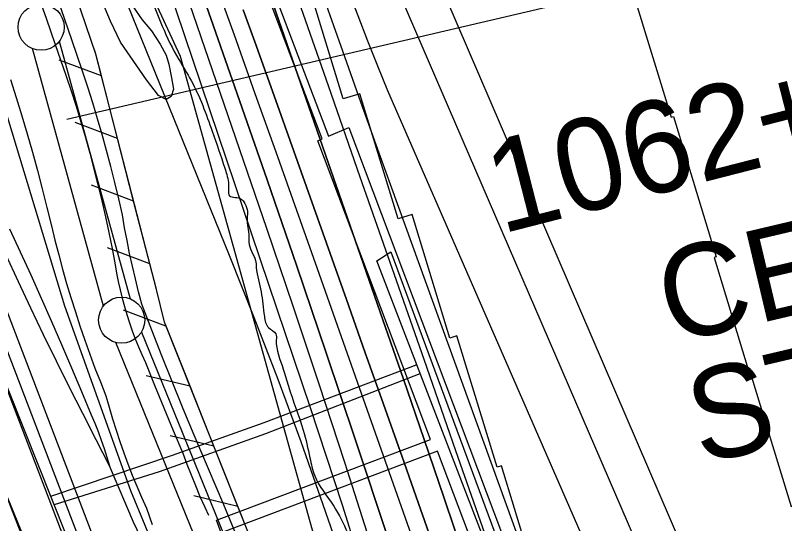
# Model space of a CAD drawing. Extents: x 3694830 to 3732949, y 415201 to 440970.
# Drawn here: x 3715132 to 3715966, y 429560 to 430111 of the extents above; entities that cross this region are included whole.
import ezdxf

# ---------------------------------------------------------------- set-up
doc = ezdxf.new("R2010")
doc.units = 0
for name, color, linetype in [('V-BLDG-OTLN', 7, 'Continuous'), ('V-CHAN-DOCK', 7, 'Continuous'), ('V-CHAN-NAID', 7, 'Continuous'), ('V-FLOD-BASE', 7, 'Continuous'), ('V-LEVE-TOET', 7, 'Continuous'), ('V-RAIL-TRAK', 7, 'Continuous'), ('V-RIVR-EDGE', 7, 'Continuous'), ('V-RIVR-RANG', 7, 'Continuous'), ('V-ROAD-CNTR', 7, 'Continuous'), ('V-RRAP-FSHR', 7, 'Continuous'), ('V-RRAP-RVMT', 7, 'Continuous'), ('V-SITE-OTLN', 7, 'Continuous'), ('V-SITE-STRC', 7, 'Continuous'), ('V-SITE-VEGE', 7, 'Continuous'), ('V-SURV-IDEN', 7, 'Continuous'), ('V-SURV-LINE', 7, 'Continuous'), ('V-TOPO-DPTH', 7, 'Continuous'), ('V-TOPO-MAJR', 7, 'Continuous'), ('V-TOPO-MINR', 7, 'Continuous'), ('V-TOPO-WATR', 7, 'Continuous')]:
    doc.layers.add(name, color=color, linetype=linetype)

msp = doc.modelspace()

# ---------------------------------------------------------------- linework, layer by layer
at = {"layer": 'V-BLDG-OTLN'}
msp.add_lwpolyline([(3715079.74, 429815.92), (3715186.93, 429547.85), (3715145.31, 429531.21), (3715040.89, 429799.96)], close=True, dxfattribs=at)
at = {"layer": 'V-CHAN-DOCK'}
msp.add_lwpolyline([(3715464.8, 429976.95), (3715407.53, 430128.01), (3715403.66, 430128), (3715403.63, 430137.32), (3715378.29, 430192.52), (3715374.05, 430192.51), (3715374.01, 430204.51), (3715385.12, 430204.54), (3715385.15, 430194.94), (3715410.36, 430140.02), (3715414.73, 430140.03), (3715414.77, 430129.37), (3715471.47, 429979.8), (3715493.68, 429989.3), (3715694.68, 429456.16), (3715662.91, 429444.18), (3715589.79, 429638.14), (3715355.38, 429549.76), (3715350.17, 429563.59), (3715582.25, 429651.09), (3715460.16, 429974.96), (3715464.8, 429976.95)], dxfattribs=at)
at = {"layer": 'V-FLOD-BASE'}
for points in [[(3715155.6, 430136.44), (3715165.47, 430107.9), (3715175.3, 430079.35), (3715181.24, 430062.68), (3715186.99, 430045.94), (3715192.54, 430029.13), (3715197.9, 430012.25), (3715203.05, 429995.32), (3715208, 429978.32), (3715212.76, 429961.27), (3715217.31, 429944.16), (3715221.66, 429927), (3715225.8, 429909.79), (3715229.75, 429892.53)], [(3715229.75, 429892.53), (3715233.49, 429875.23), (3715237.02, 429857.88), (3715240.35, 429840.5), (3715241.91, 429831.35), (3715243.68, 429822.25), (3715245.67, 429813.19), (3715247.89, 429804.18), (3715250.31, 429795.22), (3715252.96, 429786.33)], [(3715252.96, 429786.33), (3715255.82, 429777.51), (3715258.89, 429768.75), (3715262.17, 429760.08), (3715265.66, 429751.48), (3715269.36, 429742.98), (3715273.26, 429734.56), (3715283.03, 429709.82), (3715293.04, 429685.18), (3715303.3, 429660.64), (3715313.81, 429636.21), (3715318.13, 429624.36), (3715322.66, 429612.58), (3715327.37, 429600.88), (3715332.28, 429589.25), (3715337.38, 429577.71), (3715341.44, 429568.92)]]:
    msp.add_lwpolyline(points, dxfattribs=at)
at = {"layer": 'V-LEVE-TOET'}
for points in [[(3715374.35, 429540.61), (3715358.13, 429579.95), (3715341.66, 429619.19), (3715324.94, 429658.32), (3715313.47, 429686.02), (3715302.17, 429713.79), (3715291.04, 429741.63), (3715280.07, 429769.55), (3715269.29, 429797.52), (3715265.67, 429811.23), (3715262.25, 429824.99), (3715259.02, 429838.8), (3715256, 429852.65), (3715253.17, 429866.54), (3715250.54, 429880.47), (3715248.11, 429894.44), (3715244.15, 429911.96), (3715239.99, 429929.43), (3715235.62, 429946.86), (3715231.04, 429964.23), (3715226.26, 429981.55), (3715221.27, 429998.81), (3715216.08, 430016.01), (3715210.69, 430033.14), (3715205.09, 430050.21), (3715199.29, 430067.21), (3715193.3, 430084.15), (3715167.4, 430160.15)], [(3715126.75, 430041.43), (3715132.99, 430021.78), (3715139.04, 430002.06), (3715144.9, 429982.29), (3715150.57, 429962.46), (3715156.04, 429942.58), (3715161.32, 429922.64), (3715166.4, 429902.65), (3715171.29, 429882.61), (3715175.09, 429866.94), (3715179.1, 429851.31), (3715183.31, 429835.74), (3715187.73, 429820.22), (3715192.35, 429804.76), (3715197.17, 429789.37), (3715202.19, 429774.04), (3715207.41, 429758.77), (3715212.83, 429743.57), (3715218.44, 429728.45), (3715224.26, 429713.4), (3715230.27, 429698.43), (3715233.76, 429685.94), (3715237.45, 429673.51), (3715241.35, 429661.14), (3715245.45, 429648.83), (3715249.74, 429636.59), (3715254.24, 429624.43), (3715258.94, 429612.34), (3715263.83, 429600.32), (3715268.92, 429588.4), (3715274.21, 429576.55), (3715280.41, 429558.82)]]:
    msp.add_lwpolyline(points, dxfattribs=at)
at = {"layer": 'V-RAIL-TRAK'}
for points in [[(3715125.62, 429879.28), (3715137.26, 429854.34), (3715148.75, 429829.32), (3715160.08, 429804.23), (3715171.24, 429779.06), (3715182.25, 429753.83), (3715193.1, 429728.53), (3715203.78, 429703.16), (3715214.3, 429677.72), (3715218.16, 429668.69), (3715221.8, 429659.57), (3715225.23, 429650.37), (3715228.44, 429641.09), (3715231.44, 429631.74), (3715234.21, 429622.32)], [(3715458.29, 429078.45), (3715444.49, 429118.09), (3715431.61, 429152.15), (3715418.53, 429186.14), (3715405.27, 429220.05), (3715391.83, 429253.89), (3715378.2, 429287.65), (3715364.38, 429321.34), (3715350.38, 429354.96), (3715321.06, 429421.68), (3715291.93, 429488.48), (3715262.98, 429555.36), (3715261.47, 429558.88), (3715234.21, 429622.32), (3715219.58, 429650.59), (3715205.14, 429678.95), (3715190.86, 429707.4), (3715176.75, 429735.94), (3715162.82, 429764.56), (3715149.07, 429793.27), (3715135.48, 429822.06), (3715122.08, 429850.93)]]:
    msp.add_lwpolyline(points, dxfattribs=at)
at = {"layer": 'V-RIVR-EDGE'}
msp.add_spline([(3715240.57, 430232.44), (3715238.19, 430220.3), (3715234.13, 430215.06), (3715233.72, 430212.23), (3715236.5, 430192.81), (3715239.69, 430174.61), (3715242.11, 430174.2), (3715252.61, 430168.51), (3715261.49, 430160.8), (3715273.17, 430142.17), (3715291.26, 430099.27), (3715309.37, 430062.83), (3715322.66, 430040.15), (3715345.57, 429985.1), (3715359.22, 429945.03), (3715363.22, 429927.23), (3715363.2, 429919.14), (3715363.6, 429916.31), (3715375.72, 429912.24), (3715379.75, 429908.59), (3715383.37, 429900.49), (3715383.33, 429885.53), (3715384.93, 429876.23), (3715385.31, 429864.9), (3715388.11, 429855.19), (3715392.54, 429845.07), (3715393.33, 429837.39), (3715398.52, 429811.09), (3715402.09, 429784.39), (3715406.51, 429772.25), (3715414.58, 429765.36), (3715414.97, 429758.89), (3715422.57, 429727.33), (3715428.19, 429708.71), (3715444.24, 429660.96), (3715451.45, 429631.01), (3715456.66, 429611.59), (3715477.2, 429578.79), (3715492.09, 429550.04), (3715498.92, 429533.85), (3715506.15, 429512.8), (3715510.15, 429495)], degree=3, dxfattribs=at)
at = {"layer": 'V-RIVR-RANG'}
msp.add_line((3715188.12, 429998.2), (3715986.51, 430185.23), dxfattribs=at)
at = {"layer": 'V-ROAD-CNTR'}
for points in [[(3715313.56, 429112.66), (3715221.48, 429348.07), (3715040.35, 429791.52), (3714946.1, 430041.71), (3714920.18, 430071.11), (3714887.26, 430067.43), (3714739.83, 430014.02), (3714659.47, 429981.05)], [(3715106.98, 429830.81), (3715383.94, 429106.95), (3715324.49, 429084.72)], [(3715092.97, 429825.45), (3715364.53, 429115.7), (3715304.97, 429093.44)], [(3715078.96, 429820.09), (3715345.12, 429124.46), (3715313.56, 429112.66)]]:
    msp.add_lwpolyline(points, dxfattribs=at)
at = {"layer": 'V-RRAP-FSHR'}
for p, q in [((3715225.39, 430045.18), (3715179.62, 430062.35)), ((3715242.86, 429977.32), (3715197.09, 429994.49)), ((3715260.33, 429909.46), (3715214.56, 429926.63)), ((3715277.8, 429841.59), (3715232.03, 429858.76)), ((3715295.15, 429773.7), (3715249.43, 429791.01)), ((3715321.56, 429708.74), (3715274, 429720.04)), ((3715347.39, 429643.6), (3715299.83, 429654.9)), ((3715373.23, 429578.46), (3715325.67, 429589.76))]:
    msp.add_line(p, q, dxfattribs=at)
for points in [[(3715590.88, 429044.3), (3715510.59, 429237.53), (3715386.89, 429544), (3715293.98, 429778.27), (3715284.97, 429813.74), (3715219.35, 430068.64), (3715133.55, 430321.41), (3715095.71, 430391.74), (3714970.77, 430644.98), (3714789.05, 431017.39), (3714473.52, 431710.67), (3714534.18, 431739.73), (3714507.16, 431804.11), (3714437.43, 431808.65), (3714343.39, 431985.9), (3714094.81, 432435.24), (3713885.74, 432801.47), (3713772.55, 432990.13), (3713628.25, 433189.55), (3713470.98, 433415.91), (3713309.94, 433651.66), (3713049.09, 434012.47), (3712897.92, 434224.12), (3712648.57, 434533.45)], [(3714934.28, 430879.36), (3715310.78, 430066.42), (3715565.7, 429152.28), (3715743.65, 427937.51), (3715907.84, 426518.24), (3715968.15, 425803.52), (3716063.27, 425015.11), (3716110.19, 424867.16), (3716274.4, 424282.95), (3716360.42, 423797.38)], [(3715242.86, 429977.32), (3715225.39, 430045.18), (3715219.35, 430068.64), (3715217.78, 430073.28)], [(3715260.33, 429909.46), (3715242.86, 429977.32)], [(3715277.8, 429841.59), (3715260.33, 429909.46)], [(3715295.73, 429773.88), (3715293.98, 429778.27), (3715284.97, 429813.74), (3715277.8, 429841.59)], [(3715321.56, 429708.74), (3715295.73, 429773.89)], [(3715347.39, 429643.6), (3715321.56, 429708.74)], [(3715373.23, 429578.46), (3715347.39, 429643.6)], [(3715425.48, 429448.41), (3715399.25, 429513.4), (3715386.89, 429544), (3715373.23, 429578.46)]]:
    msp.add_lwpolyline(points, dxfattribs=at)
at = {"layer": 'V-RRAP-RVMT'}
for points in [[(3715762.75, 429347.93), (3715756.7, 429346.15), (3715713.58, 429487.17), (3715701.44, 429483.43), (3715659.02, 429622.35), (3715654.31, 429620.89), (3715610.86, 429763.31), (3715602.94, 429760.92), (3715562.1, 429894.84), (3715546.96, 429890.24), (3715505.61, 430025.81), (3715487.4, 430020.23), (3715444.39, 430161.34), (3715424.56, 430155.39), (3715404.17, 430222.21)], [(3715801.92, 430134.79), (3715842.88, 430000.47), (3715845.46, 430001.28), (3715891.89, 429849.04), (3715889.52, 429848.34), (3715929.06, 429718.7), (3715930.23, 429719.06), (3715973.15, 429578.36), (3715979.3, 429580.24), (3716025.68, 429428.18), (3716004.04, 429421.55), (3716040.48, 429286.41), (3716049.98, 429288.72), (3716084.1, 429148.24), (3716090.4, 429149.78), (3716127.9, 428995.46), (3716117.88, 428993.08), (3716148.51, 428864.38), (3716132.89, 428860.66), (3716146.08, 428805.22)]]:
    msp.add_lwpolyline(points, dxfattribs=at)
at = {"layer": 'V-SITE-OTLN'}
msp.add_lwpolyline([(3715103.94, 430063.38), (3715185.55, 429796), (3715256.97, 429595.78), (3715272.33, 429558.18), (3715330.53, 429415.63), (3715414.38, 429204.99), (3715461.64, 429086.07), (3715492.04, 429009.6), (3715505.09, 428973.58), (3715502.97, 428959.74), (3715410.72, 428886.63), (3715256.88, 428817.16), (3715243.69, 428803.36), (3715223.54, 428777.8), (3715209.59, 428737.01), (3715201.2, 428706.58), (3715194.87, 428671.99), (3715191.34, 428645.7), (3715189.94, 428638.78), (3715164.86, 428614.8), (3715153.85, 428604.28), (3715006.93, 428536.17)], dxfattribs=at)
at = {"layer": 'V-SITE-STRC'}
for points in [[(3715658.99, 429493.17), (3715524.05, 429844.8), (3715539.23, 429854.4), (3715668.71, 429503.93)], [(3715567.43, 429731.76), (3715401.47, 429669.18), (3715302.29, 429633.43), (3715170.4, 429589.2)], [(3715174.64, 429580.43), (3715288.38, 429616.15), (3715403.52, 429657.4), (3715570.95, 429722.59)]]:
    msp.add_lwpolyline(points, dxfattribs=at)
at = {"layer": 'V-SITE-VEGE'}
msp.add_lwpolyline([(3715258.97, 430121.04), (3715269.75, 430106.04), (3715279.85, 430094.03), (3715289.26, 430079.49), (3715295.44, 430067.73), (3715298.64, 430058.04), (3715301.36, 430043.07), (3715303.4, 430030.85), (3715301.08, 430022.79), (3715295.54, 430019.59), (3715287.26, 430023.99), (3715274.41, 430040.84), (3715246.19, 430081.92), (3715235.43, 430104.52), (3715220.79, 430139.34)], dxfattribs=at)
at = {"layer": 'V-SURV-LINE'}
for points in [[(3715179.79, 430082.69), (3715256.5, 429803.57)], [(3715227.57, 429795.62), (3715150.86, 430074.73)], [(3715268.75, 429767.48), (3715594.57, 428966.44)], [(3715566.78, 428955.13), (3715240.97, 429756.16)]]:
    msp.add_lwpolyline(points, dxfattribs=at)
for centre in [(3715160.03, 430097.97), (3715247.33, 429780.34)]:
    msp.add_circle(centre, 25, dxfattribs=at)
at = {"layer": 'V-TOPO-DPTH'}
for points in [[(3715379.07, 430216.81), (3715530.49, 429780.81), (3715552.76, 429716.41), (3715574.91, 429651.96), (3715596.89, 429587.46), (3715618.74, 429522.91), (3715650.29, 429429.34), (3715656.2, 429411.52), (3715662.01, 429393.67), (3715667.65, 429375.76), (3715673.18, 429357.82), (3715720.93, 429200.39), (3715749.66, 429103.54), (3715777.6, 429006.47), (3715804.35, 428909.06), (3715830.3, 428811.43), (3715904.96, 428523.58), (3715912.83, 428492.56), (3715920.49, 428461.48), (3715927.82, 428430.33)], [(3715927.82, 428430.33), (3715920.49, 428461.48), (3715912.83, 428492.56), (3715904.96, 428523.58), (3715830.3, 428811.43), (3715804.35, 428909.06), (3715777.6, 429006.47), (3715749.66, 429103.54), (3715720.93, 429200.39), (3715673.18, 429357.82), (3715667.65, 429375.76), (3715662.01, 429393.67), (3715656.2, 429411.52), (3715650.29, 429429.34), (3715618.74, 429522.91), (3715596.89, 429587.46), (3715574.91, 429651.96), (3715552.76, 429716.41), (3715530.49, 429780.81), (3715379.07, 430216.81)], [(3715279.13, 430197.38), (3715451.56, 429685.77), (3715469.11, 429632.91), (3715486.32, 429579.94), (3715503.05, 429526.82), (3715519.45, 429473.59), (3715544.85, 429389.77), (3715548.26, 429378.36), (3715551.61, 429366.93), (3715554.86, 429355.47), (3715558.05, 429343.99), (3715661.41, 428965.91), (3715685.34, 428878.08), (3715709.17, 428790.22), (3715732.85, 428702.32), (3715756.44, 428614.4), (3715792.04, 428481.21), (3715797.38, 428459.79), (3715802.23, 428438.26)], [(3715414.35, 430196.91), (3715471.05, 430034.72), (3715505.63, 429935.82), (3715540.19, 429836.92), (3715574.76, 429738.02), (3715609.33, 429639.12), (3715669.86, 429465.89), (3715681.02, 429433.43), (3715691.95, 429400.9), (3715702.54, 429368.25), (3715712.91, 429335.53), (3715721.31, 429308.56), (3715735.52, 429262.24), (3715749.48, 429215.85), (3715763.07, 429169.35), (3715776.4, 429122.77), (3715909.39, 428651.06)], [(3715414.35, 430196.91), (3715471.05, 430034.72), (3715505.63, 429935.82), (3715540.19, 429836.92), (3715574.76, 429738.02), (3715609.33, 429639.12), (3715669.86, 429465.89), (3715681.02, 429433.43), (3715691.95, 429400.9), (3715702.54, 429368.25), (3715712.91, 429335.53), (3715721.31, 429308.56), (3715735.52, 429262.24), (3715749.48, 429215.85), (3715763.07, 429169.35), (3715776.4, 429122.77), (3715909.39, 428651.06)], [(3715689.02, 429071.54), (3715672.42, 429122.27), (3715655.96, 429173.05), (3715639.71, 429223.89), (3715623.6, 429274.78), (3715611.03, 429314.79), (3715601.24, 429345.68), (3715591.35, 429376.54), (3715581.32, 429407.36), (3715571.18, 429438.14), (3715500.47, 429651.14), (3715469.06, 429745), (3715437.34, 429838.75), (3715405.18, 429932.35), (3715372.71, 430025.84), (3715320.9, 430173.9)], [(3715689.02, 429071.54), (3715672.42, 429122.27), (3715655.96, 429173.05), (3715639.71, 429223.89), (3715623.6, 429274.78), (3715611.03, 429314.79), (3715601.24, 429345.68), (3715591.35, 429376.54), (3715581.32, 429407.36), (3715571.18, 429438.14), (3715500.47, 429651.14), (3715469.06, 429745), (3715437.34, 429838.75), (3715405.18, 429932.35), (3715372.71, 430025.84), (3715320.9, 430173.9)], [(3715379.26, 430116.68), (3715391.77, 430082.26), (3715404.16, 430047.79), (3715416.46, 430013.29), (3715491.02, 429802.87), (3715511.14, 429746.03), (3715531.23, 429689.18), (3715551.27, 429632.31), (3715571.28, 429575.43), (3715598.29, 429498.56), (3715604.71, 429480.08), (3715611.05, 429461.58), (3715617.27, 429443.04), (3715623.41, 429424.46), (3715632.44, 429396.83), (3715633.98, 429392.05), (3715635.49, 429387.26), (3715636.97, 429382.45), (3715638.41, 429377.64), (3715757.53, 428975.02)], [(3715757.53, 428975.02), (3715638.41, 429377.64), (3715636.97, 429382.45), (3715635.49, 429387.26), (3715633.98, 429392.05), (3715632.44, 429396.83), (3715623.41, 429424.46), (3715617.27, 429443.04), (3715611.05, 429461.58), (3715604.71, 429480.08), (3715598.29, 429498.56), (3715571.28, 429575.43), (3715551.27, 429632.31), (3715531.23, 429689.18), (3715511.14, 429746.03), (3715491.02, 429802.87), (3715416.46, 430013.29), (3715404.16, 430047.79), (3715391.77, 430082.26), (3715379.26, 430116.68)]]:
    msp.add_lwpolyline(points, dxfattribs=at)
at = {"layer": 'V-TOPO-MAJR'}
msp.add_lwpolyline([(3715467.23, 430127.5), (3715486.74, 430072.26), (3715506.36, 430017.04), (3715526.14, 429961.89), (3715546.01, 429906.76), (3715694.51, 429496.71), (3715698.23, 429486.59), (3715702, 429476.48), (3715705.86, 429466.41), (3715709.78, 429456.37), (3715712.46, 429449.6), (3715715.09, 429442.95), (3715717.74, 429436.31), (3715720.39, 429429.68), (3715723.06, 429423.05), (3715726.32, 429414.97), (3715727.34, 429412.37), (3715728.32, 429409.75), (3715729.24, 429407.12), (3715730.12, 429404.47), (3715833.16, 429084.37)], dxfattribs=at)
at = {"layer": 'V-TOPO-MINR'}
for points in [[(3715178.56, 430308.18), (3715364.05, 429850.74), (3715390.65, 429783.66), (3715416.56, 429716.32), (3715441.42, 429648.59), (3715465.6, 429580.6), (3715499.09, 429484.06), (3715505.85, 429464.1), (3715512.42, 429444.07), (3715518.7, 429423.95), (3715524.78, 429403.77), (3715534.32, 429371.24), (3715535.45, 429367.27), (3715536.54, 429363.28), (3715537.58, 429359.28), (3715538.57, 429355.27), (3715760.09, 428429.99), (3715808.94, 427726.87), (3715810.39, 427705.98), (3715811.84, 427685.09), (3715813.3, 427664.2), (3715814.76, 427643.31), (3715823.16, 427523.15)], [(3715549.28, 430245.14), (3715915.78, 429393.37), (3715924.91, 429365.08), (3715929.89, 429350.66), (3715935.24, 429336.4), (3716377.7, 428813.37), (3716386.09, 428806.89), (3716394.04, 428799.89), (3716401.7, 428792.53), (3716408.91, 428784.72), (3716415.81, 428776.66), (3716422.25, 428768.22), (3716428.39, 428759.54), (3716545.07, 428584.24), (3716654.02, 428441.3), (3716660.29, 428433.53), (3716666.83, 428426.02), (3717142.8, 427855.95)], [(3715379.07, 430216.81), (3715530.49, 429780.81), (3715552.76, 429716.41), (3715574.91, 429651.96), (3715596.89, 429587.46), (3715618.74, 429522.91), (3715650.29, 429429.34), (3715656.2, 429411.52), (3715662.01, 429393.67), (3715667.65, 429375.76), (3715673.18, 429357.82), (3715720.93, 429200.39), (3715749.66, 429103.54), (3715777.6, 429006.47), (3715804.35, 428909.06), (3715830.3, 428811.43), (3715904.96, 428523.58), (3715912.83, 428492.56), (3715920.49, 428461.48), (3715927.82, 428430.33)], [(3715414.35, 430196.91), (3715471.05, 430034.72), (3715505.63, 429935.82), (3715540.19, 429836.92), (3715574.76, 429738.02), (3715609.33, 429639.12), (3715669.86, 429465.89), (3715681.02, 429433.43), (3715691.95, 429400.9), (3715702.54, 429368.25), (3715712.91, 429335.53), (3715721.31, 429308.56), (3715735.52, 429262.24), (3715749.48, 429215.85), (3715763.07, 429169.35), (3715776.4, 429122.77), (3715909.39, 428651.06)], [(3715522.47, 430194.67), (3715861.27, 429408.71), (3715943.17, 429144.9), (3715960.97, 429091.39), (3715980.19, 429038.41), (3716001.54, 428986.26), (3716024.29, 428934.66), (3716052.37, 428874.31), (3716062.41, 428853.42), (3716072.79, 428832.7), (3716083.67, 428812.25), (3716094.89, 428791.97), (3716105.78, 428771.56), (3716115.9, 428750.79), (3716124.86, 428729.5), (3716133.05, 428707.86), (3716183.85, 428561.57), (3716191.56, 428538.91), (3716199.09, 428516.19), (3716206.33, 428493.38), (3716743.13, 427596.23)], [(3715299.62, 430185.78), (3715404.4, 429880.23), (3715433.02, 429795.77), (3715461.22, 429711.16), (3715488.81, 429626.36), (3715515.98, 429541.41), (3715556.97, 429411.64), (3715563.28, 429391.46), (3715569.51, 429371.26), (3715575.63, 429351.02), (3715581.68, 429330.77), (3715625.08, 429183.8), (3715653.51, 429090.28)], [(3715320.9, 430173.9), (3715372.71, 430025.84), (3715405.18, 429932.35), (3715437.34, 429838.75), (3715469.06, 429745), (3715500.47, 429651.14), (3715571.18, 429438.14), (3715581.32, 429407.36), (3715591.35, 429376.54), (3715601.24, 429345.68), (3715611.03, 429314.79), (3715623.6, 429274.78), (3715639.71, 429223.89), (3715655.96, 429173.05), (3715672.42, 429122.27), (3715689.02, 429071.54)], [(3715343.34, 430161.63), (3715369.2, 430089.56), (3715391.86, 430026.26), (3715414.45, 429962.93), (3715436.95, 429899.57), (3715459.38, 429836.19), (3715613.37, 429400.15), (3715616.33, 429391.74), (3715619.26, 429383.32), (3715622.16, 429374.89), (3715625.03, 429366.46), (3715627.86, 429358.01), (3715630.63, 429349.54), (3715633.33, 429341.04), (3715635.97, 429332.53), (3715640.94, 429316.27), (3715646, 429299.61), (3715651.04, 429282.95), (3715656.03, 429266.27), (3715660.99, 429249.57), (3715785.86, 428827.18)], [(3715493.06, 430137.89), (3715503.31, 430110.59), (3715513.77, 430083.36), (3715524.52, 430056.26), (3715535.48, 430029.24), (3715798.58, 429426.63), (3715807.9, 429403.49), (3715816.83, 429380.2), (3715825.16, 429356.68), (3715833.1, 429333.04), (3715840.43, 429309.2), (3715847.36, 429285.23), (3715897.47, 429103.2), (3715919.41, 429024.48)], [(3715379.26, 430116.68), (3715391.77, 430082.26), (3715404.16, 430047.79), (3715416.46, 430013.29), (3715491.02, 429802.87), (3715511.14, 429746.03), (3715531.23, 429689.18), (3715551.27, 429632.31), (3715571.28, 429575.43), (3715598.29, 429498.56), (3715604.71, 429480.08), (3715611.05, 429461.58), (3715617.27, 429443.04), (3715623.41, 429424.46), (3715632.44, 429396.83), (3715633.98, 429392.05), (3715635.49, 429387.26), (3715636.97, 429382.45), (3715638.41, 429377.64), (3715757.53, 428975.02)]]:
    msp.add_lwpolyline(points, dxfattribs=at)
at = {"layer": 'V-TOPO-WATR'}
msp.add_lwpolyline([(3715279.13, 430197.38), (3715451.56, 429685.77), (3715469.11, 429632.91), (3715486.32, 429579.94), (3715503.05, 429526.82), (3715519.45, 429473.59), (3715544.85, 429389.77), (3715548.26, 429378.36), (3715551.61, 429366.93), (3715554.86, 429355.47), (3715558.05, 429343.99), (3715661.41, 428965.91), (3715685.34, 428878.08), (3715709.17, 428790.22), (3715732.85, 428702.32), (3715756.44, 428614.4), (3715792.04, 428481.21), (3715797.38, 428459.79), (3715802.23, 428438.26)], dxfattribs=at)

# ---------------------------------------------------------------- texts
at = {"layer": 'V-CHAN-NAID'}
for s, p in [('CENEX HARVEST', (3715842.68, 429754.16)), ('STATES GRAIN (61.5) (2)', (3715875.1, 429623.69))]:
    msp.add_text(s, height=100, rotation=13.26883, dxfattribs=at).set_placement(p)
at = {"layer": 'V-SURV-IDEN'}
msp.add_text('1062+16.0', height=100, rotation=14.36795, dxfattribs=at).set_placement((3715658.64, 429873.67))

doc.saveas('drawing.dxf')
